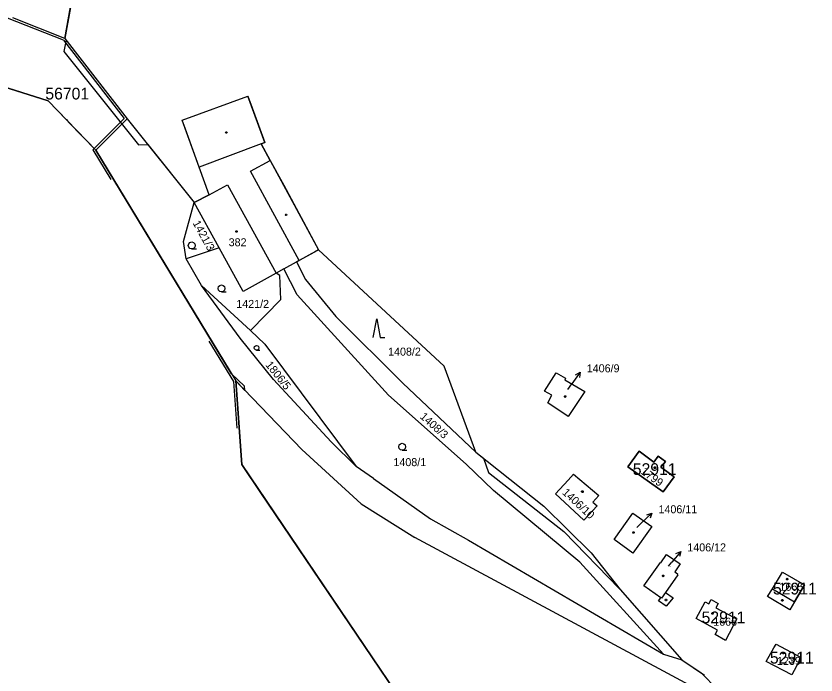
# Model space of a CAD drawing. Extents: x -779618 to -776429, y -1144546 to -1143350.
# Drawn here: x -778475.5 to -778305.6, y -1143560.2 to -1143420.2 of the extents above; entities that cross this region are included whole.
import ezdxf

# ---------------------------------------------------------------- set-up
doc = ezdxf.new("R2010")
doc.units = 0
for name, color, linetype in [('1', 7, 'Continuous'), ('11', 7, 'Continuous'), ('12', 7, 'Continuous'), ('2', 7, 'Continuous'), ('3', 7, 'Continuous'), ('4', 7, 'Continuous'), ('5', 7, 'Continuous'), ('7', 7, 'Continuous')]:
    doc.layers.add(name, color=color, linetype=linetype)

msp = doc.modelspace()

# ---------------------------------------------------------------- linework, layer by layer
at = {"layer": '1'}
for p, q in [((-778465.13, -1143424.95), (-778451.37, -1143349.66)), ((-778465.13, -1143424.95), (-778476.13, -1143420.57)), ((-778465.13, -1143424.95), (-778451.86, -1143442.04)), ((-778504.96, -1143426.73), (-778468.65, -1143438.25)), ((-778440.22, -1143442.3), (-778426.28, -1143437.21)), ((-778422.68, -1143447.08), (-778426.28, -1143437.21)), ((-778468.65, -1143438.25), (-778458.56, -1143448.73)), ((-778458.56, -1143448.73), (-778451.86, -1143442.04)), ((-778451.86, -1143442.04), (-778437.65, -1143459.82)), ((-778436.59, -1143452.33), (-778440.22, -1143442.3)), ((-778423.42, -1143447.36), (-778422.68, -1143447.08)), ((-778421.51, -1143450.89), (-778423.42, -1143447.36)), ((-778458.56, -1143448.73), (-778428.85, -1143497.7)), ((-778421.51, -1143450.89), (-778411.25, -1143469.85)), ((-778434.47, -1143458.19), (-778436.59, -1143452.33)), ((-778434.47, -1143458.19), (-778437.65, -1143459.82)), ((-778439.93, -1143468.1), (-778437.65, -1143459.82)), ((-778432.35, -1143469.46), (-778437.65, -1143459.82)), ((-778439.35, -1143471.76), (-778439.93, -1143468.1)), ((-778432.35, -1143469.46), (-778439.35, -1143471.76)), ((-778427.25, -1143478.73), (-778432.35, -1143469.46)), ((-778411.25, -1143469.85), (-778415.35, -1143472.13)), ((-778411.25, -1143469.85), (-778384.6, -1143494.61)), ((-778436.1, -1143477.46), (-778439.35, -1143471.76)), ((-778418.6, -1143473.93), (-778415.92, -1143472.44)), ((-778415.92, -1143472.44), (-778415.35, -1143472.13)), ((-778415.92, -1143472.44), (-778414.02, -1143476.15)), ((-778418.6, -1143473.93), (-778420.24, -1143474.84)), ((-778415.77, -1143479.46), (-778418.6, -1143473.93)), ((-778420.24, -1143474.84), (-778427.25, -1143478.73)), ((-778419.49, -1143475.35), (-778420.24, -1143474.84)), ((-778419.29, -1143480.44), (-778419.49, -1143475.35)), ((-778414.02, -1143476.15), (-778407.6, -1143484.07)), ((-778436.1, -1143477.46), (-778425.71, -1143487.05)), ((-778427.89, -1143488.63), (-778436.1, -1143477.46)), ((-778396.37, -1143500.75), (-778415.77, -1143479.46)), ((-778419.29, -1143480.44), (-778425.71, -1143487.05)), ((-778407.6, -1143484.07), (-778393.35, -1143498.23)), ((-778425.71, -1143487.05), (-778422.69, -1143489.91)), ((-778420.83, -1143497.44), (-778427.89, -1143488.63)), ((-778422.69, -1143489.91), (-778403.28, -1143515.89)), ((-778377.84, -1143512.85), (-778384.6, -1143494.61)), ((-778363.25, -1143499.87), (-778360.79, -1143495.98)), ((-778360.79, -1143495.98), (-778358.81, -1143497.14)), ((-778428.85, -1143497.7), (-778414.83, -1143512.31)), ((-778428.85, -1143497.7), (-778427.52, -1143515.51)), ((-778408.6, -1143510.68), (-778420.83, -1143497.44)), ((-778393.35, -1143498.23), (-778377.84, -1143512.85)), ((-778358.81, -1143497.14), (-778358.99, -1143497.46)), ((-778358.99, -1143497.46), (-778354.71, -1143499.97)), ((-778361.75, -1143500.75), (-778363.25, -1143499.87)), ((-778354.71, -1143499.97), (-778358.29, -1143505.3)), ((-778379.92, -1143515.38), (-778396.37, -1143500.75)), ((-778362.6, -1143502.4), (-778361.75, -1143500.75)), ((-778358.29, -1143505.3), (-778362.6, -1143502.4)), ((-778403.28, -1143515.89), (-778408.6, -1143510.68)), ((-778414.83, -1143512.31), (-778402.19, -1143523.83)), ((-778377.84, -1143512.85), (-778363.4, -1143524.31)), ((-778343.19, -1143512.66), (-778345.56, -1143515.98)), ((-778340.08, -1143514.96), (-778343.19, -1143512.66)), ((-778339.14, -1143513.69), (-778340.08, -1143514.96)), ((-778337.63, -1143514.81), (-778339.14, -1143513.69)), ((-778427.52, -1143515.51), (-778391.96, -1143568.16)), ((-778374.08, -1143521.03), (-778379.92, -1143515.38)), ((-778338.56, -1143516.07), (-778337.63, -1143514.81)), ((-778399.61, -1143518.42), (-778403.28, -1143515.89)), ((-778345.56, -1143515.98), (-778338.07, -1143521.32)), ((-778335.78, -1143518.13), (-778338.56, -1143516.07)), ((-778399.61, -1143518.42), (-778387.5, -1143527.04)), ((-778360.92, -1143521.73), (-778358.26, -1143518.78)), ((-778358.26, -1143518.78), (-778357.15, -1143517.55)), ((-778357.15, -1143517.55), (-778351.76, -1143522.08)), ((-778338.07, -1143521.32), (-778335.78, -1143518.13)), ((-778355.81, -1143536.2), (-778374.08, -1143521.03)), ((-778354.94, -1143527.3), (-778360.92, -1143521.73)), ((-778351.76, -1143522.08), (-778353.02, -1143523.48)), ((-778402.19, -1143523.83), (-778390.82, -1143530.99)), ((-778353.02, -1143523.48), (-778352.13, -1143524.28)), ((-778363.4, -1143524.31), (-778353.41, -1143534.24)), ((-778352.13, -1143524.28), (-778354.94, -1143527.3)), ((-778387.5, -1143527.04), (-778379.4, -1143531.58)), ((-778348.49, -1143531.41), (-778344.56, -1143525.82)), ((-778344.56, -1143525.82), (-778340.52, -1143528.66)), ((-778340.52, -1143528.66), (-778344.5, -1143534.34)), ((-778330.53, -1143563.4), (-778390.82, -1143530.99)), ((-778379.4, -1143531.58), (-778338.03, -1143555.79)), ((-778344.5, -1143534.34), (-778348.49, -1143531.41)), ((-778353.41, -1143534.24), (-778347.2, -1143542.07)), ((-778338.57, -1143536.35), (-778337.4, -1143534.61)), ((-778337.4, -1143534.61), (-778334.45, -1143536.55)), ((-778338.03, -1143555.79), (-778355.81, -1143536.2)), ((-778342.22, -1143541.27), (-778338.67, -1143536.28)), ((-778338.67, -1143536.28), (-778338.57, -1143536.35)), ((-778334.45, -1143536.55), (-778335.62, -1143538.31)), ((-778334.98, -1143538.91), (-778337.61, -1143542.7)), ((-778335.62, -1143538.31), (-778335.02, -1143538.71)), ((-778335.02, -1143538.71), (-778335.1, -1143538.83)), ((-778335.1, -1143538.83), (-778334.98, -1143538.91)), ((-778314.9, -1143541.89), (-778312.72, -1143538.33)), ((-778312.72, -1143538.33), (-778308.09, -1143541.04)), ((-778310.2, -1143544.66), (-778308.09, -1143541.04)), ((-778347.2, -1143542.07), (-778334.13, -1143557.01)), ((-778338.58, -1143543.81), (-778342.22, -1143541.27)), ((-778337.61, -1143542.7), (-778335.97, -1143543.84)), ((-778315.92, -1143543.54), (-778314.9, -1143541.89)), ((-778339.08, -1143544.45), (-778338.58, -1143543.81)), ((-778335.97, -1143543.84), (-778337.43, -1143545.61)), ((-778328.43, -1143545.08), (-778327.93, -1143544.15)), ((-778327.93, -1143544.15), (-778326.41, -1143545)), ((-778311.18, -1143546.34), (-778315.92, -1143543.54)), ((-778337.43, -1143545.61), (-778339.08, -1143544.45)), ((-778331.1, -1143548.17), (-778329.2, -1143544.66)), ((-778329.2, -1143544.66), (-778328.43, -1143545.08)), ((-778326.41, -1143545), (-778326.89, -1143545.9)), ((-778326.89, -1143545.9), (-778323.15, -1143547.92)), ((-778310.2, -1143544.66), (-778311.18, -1143546.34)), ((-778323.15, -1143547.92), (-778323.07, -1143547.78)), ((-778323.07, -1143547.78), (-778322.5, -1143548.09)), ((-778326.58, -1143550.7), (-778331.1, -1143548.17)), ((-778322.44, -1143548.29), (-778324.88, -1143552.84)), ((-778322.5, -1143548.09), (-778322.58, -1143548.22)), ((-778322.58, -1143548.22), (-778322.44, -1143548.29)), ((-778327.08, -1143551.6), (-778326.58, -1143550.7)), ((-778324.88, -1143552.84), (-778327.08, -1143551.6)), ((-778316.19, -1143557.33), (-778314.57, -1143554.45)), ((-778314.57, -1143554.45), (-778314.12, -1143553.66)), ((-778314.12, -1143553.66), (-778308.9, -1143556.38)), ((-778338.03, -1143555.79), (-778334.13, -1143557.01)), ((-778334.13, -1143557.01), (-778329.33, -1143560.21)), ((-778310.79, -1143560.19), (-778316.19, -1143557.33)), ((-778309.19, -1143557.23), (-778310.79, -1143560.19)), ((-778308.9, -1143556.38), (-778309.32, -1143557.16)), ((-778309.32, -1143557.16), (-778309.19, -1143557.23))]:
    msp.add_line(p, q, dxfattribs=at)
at = {"layer": '11'}
for points in [[(-778456.42, -1143377.28), (-778465.13, -1143424.95), (-778464.87, -1143425.29), (-778465.3, -1143427.74), (-778449.49, -1143447.59), (-778447.52, -1143447.47), (-778437.65, -1143459.82), (-778434.47, -1143458.19), (-778436.59, -1143452.33), (-778439.51, -1143444.27), (-778440.22, -1143442.3), (-778426.28, -1143437.21), (-778425.38, -1143439.69), (-778422.68, -1143447.08), (-778423.42, -1143447.36), (-778421.51, -1143450.89), (-778418.66, -1143456.16), (-778411.25, -1143469.85), (-778412.15, -1143470.35), (-778415.35, -1143472.13), (-778415.92, -1143472.44), (-778414.02, -1143476.15), (-778407.6, -1143484.07), (-778393.35, -1143498.23), (-778377.84, -1143512.85), (-778376.25, -1143514.11), (-778375.15, -1143517.21), (-778359.16, -1143529.71), (-778347.34, -1143541.89), (-778347.2, -1143542.07), (-778334.13, -1143557.01), (-778330.01, -1143559.76), (-778326.57, -1143563.3)], [(-778391.62, -1143606.39), (-778385.54, -1143593.64), (-778391.52, -1143569.91), (-778391.96, -1143568.16), (-778423.5, -1143521.47), (-778427.52, -1143515.51), (-778428.85, -1143497.7), (-778426.9, -1143499.73), (-778427, -1143498.81), (-778429.76, -1143496.2), (-778458.56, -1143448.73), (-778464.32, -1143442.75), (-778464.56, -1143442.31), (-778464.82, -1143442.22), (-778468.65, -1143438.25), (-778504.96, -1143426.73), (-778540.55, -1143418.42), (-778589.94, -1143418.07), (-778698.13, -1143436.06)]]:
    msp.add_lwpolyline(points, dxfattribs=at)
for points in [[(-778343.19, -1143512.66), (-778340.08, -1143514.96), (-778339.14, -1143513.69), (-778337.63, -1143514.81), (-778338.56, -1143516.07), (-778335.78, -1143518.13), (-778338.07, -1143521.32), (-778345.56, -1143515.98)], [(-778314.9, -1143541.89), (-778312.72, -1143538.33), (-778308.09, -1143541.04), (-778310.2, -1143544.66), (-778311.18, -1143546.34), (-778315.92, -1143543.54)], [(-778329.2, -1143544.66), (-778328.43, -1143545.08), (-778327.93, -1143544.15), (-778326.41, -1143545), (-778326.89, -1143545.9), (-778323.15, -1143547.92), (-778323.07, -1143547.78), (-778322.5, -1143548.09), (-778322.58, -1143548.22), (-778322.44, -1143548.29), (-778324.88, -1143552.84), (-778327.08, -1143551.6), (-778326.58, -1143550.7), (-778331.1, -1143548.17)], [(-778314.57, -1143554.45), (-778314.12, -1143553.66), (-778308.9, -1143556.38), (-778309.32, -1143557.16), (-778309.19, -1143557.23), (-778310.79, -1143560.19), (-778316.19, -1143557.33)]]:
    msp.add_lwpolyline(points, close=True, dxfattribs=at)
at = {"layer": '12'}
for p, q in [((-778434.47, -1143458.19), (-778430.62, -1143456.06)), ((-778430.62, -1143456.06), (-778420.24, -1143474.84)), ((-778434.47, -1143458.19), (-778437.65, -1143459.82)), ((-778432.35, -1143469.46), (-778437.65, -1143459.82)), ((-778427.25, -1143478.73), (-778432.35, -1143469.46)), ((-778420.24, -1143474.84), (-778427.25, -1143478.73)), ((-778363.25, -1143499.87), (-778360.79, -1143495.98)), ((-778360.79, -1143495.98), (-778358.81, -1143497.14)), ((-778358.81, -1143497.14), (-778358.99, -1143497.46)), ((-778358.99, -1143497.46), (-778354.71, -1143499.97)), ((-778361.75, -1143500.75), (-778363.25, -1143499.87)), ((-778354.71, -1143499.97), (-778358.29, -1143505.3)), ((-778362.6, -1143502.4), (-778361.75, -1143500.75)), ((-778358.29, -1143505.3), (-778362.6, -1143502.4)), ((-778343.19, -1143512.66), (-778345.56, -1143515.98)), ((-778340.08, -1143514.96), (-778343.19, -1143512.66)), ((-778339.14, -1143513.69), (-778340.08, -1143514.96)), ((-778337.63, -1143514.81), (-778339.14, -1143513.69)), ((-778338.56, -1143516.07), (-778337.63, -1143514.81)), ((-778345.56, -1143515.98), (-778338.07, -1143521.32)), ((-778335.78, -1143518.13), (-778338.56, -1143516.07)), ((-778360.92, -1143521.73), (-778358.26, -1143518.78)), ((-778358.26, -1143518.78), (-778357.15, -1143517.55)), ((-778357.15, -1143517.55), (-778351.76, -1143522.08)), ((-778338.07, -1143521.32), (-778335.78, -1143518.13)), ((-778354.94, -1143527.3), (-778360.92, -1143521.73)), ((-778351.76, -1143522.08), (-778353.02, -1143523.48)), ((-778353.02, -1143523.48), (-778352.13, -1143524.28)), ((-778352.13, -1143524.28), (-778354.94, -1143527.3)), ((-778348.49, -1143531.41), (-778344.56, -1143525.82)), ((-778344.56, -1143525.82), (-778340.52, -1143528.66)), ((-778340.52, -1143528.66), (-778344.5, -1143534.34)), ((-778344.5, -1143534.34), (-778348.49, -1143531.41)), ((-778338.57, -1143536.35), (-778337.4, -1143534.61)), ((-778337.4, -1143534.61), (-778334.45, -1143536.55)), ((-778342.22, -1143541.27), (-778338.67, -1143536.28)), ((-778338.67, -1143536.28), (-778338.57, -1143536.35)), ((-778334.45, -1143536.55), (-778335.62, -1143538.31)), ((-778334.98, -1143538.91), (-778337.61, -1143542.7)), ((-778335.62, -1143538.31), (-778335.02, -1143538.71)), ((-778335.02, -1143538.71), (-778335.1, -1143538.83)), ((-778335.1, -1143538.83), (-778334.98, -1143538.91)), ((-778314.9, -1143541.89), (-778312.72, -1143538.33)), ((-778312.72, -1143538.33), (-778308.09, -1143541.04)), ((-778310.2, -1143544.66), (-778308.09, -1143541.04)), ((-778338.58, -1143543.81), (-778342.22, -1143541.27)), ((-778337.61, -1143542.7), (-778338.45, -1143543.9)), ((-778314.9, -1143541.89), (-778310.2, -1143544.66)), ((-778338.45, -1143543.9), (-778338.58, -1143543.81)), ((-778328.43, -1143545.08), (-778327.93, -1143544.15)), ((-778327.93, -1143544.15), (-778326.41, -1143545)), ((-778331.1, -1143548.17), (-778329.2, -1143544.66)), ((-778329.2, -1143544.66), (-778328.43, -1143545.08)), ((-778326.41, -1143545), (-778326.89, -1143545.9)), ((-778326.89, -1143545.9), (-778323.15, -1143547.92)), ((-778323.15, -1143547.92), (-778323.07, -1143547.78)), ((-778323.07, -1143547.78), (-778322.5, -1143548.09)), ((-778326.58, -1143550.7), (-778331.1, -1143548.17)), ((-778322.44, -1143548.29), (-778324.88, -1143552.84)), ((-778322.5, -1143548.09), (-778322.58, -1143548.22)), ((-778322.58, -1143548.22), (-778322.44, -1143548.29)), ((-778327.08, -1143551.6), (-778326.58, -1143550.7)), ((-778324.88, -1143552.84), (-778327.08, -1143551.6)), ((-778316.19, -1143557.33), (-778314.57, -1143554.45)), ((-778314.57, -1143554.45), (-778314.12, -1143553.66)), ((-778314.12, -1143553.66), (-778308.9, -1143556.38)), ((-778310.79, -1143560.19), (-778316.19, -1143557.33)), ((-778309.19, -1143557.23), (-778310.79, -1143560.19)), ((-778308.9, -1143556.38), (-778309.32, -1143557.16)), ((-778309.32, -1143557.16), (-778309.19, -1143557.23))]:
    msp.add_line(p, q, dxfattribs=at)
at = {"layer": '3'}
for points in [[(-778438.18, -1143469.68), (-778438.56, -1143469.58), (-778438.83, -1143469.31), (-778438.93, -1143468.94), (-778438.83, -1143468.57), (-778438.56, -1143468.3), (-778438.19, -1143468.2), (-778437.82, -1143468.3), (-778437.55, -1143468.57), (-778437.45, -1143468.95), (-778437.55, -1143469.33), (-778437.82, -1143469.6), (-778438.2, -1143469.7), (-778437.2, -1143469.7)], [(-778431.85, -1143478.81), (-778432.23, -1143478.71), (-778432.5, -1143478.44), (-778432.6, -1143478.07), (-778432.5, -1143477.7), (-778432.23, -1143477.43), (-778431.86, -1143477.33), (-778431.49, -1143477.43), (-778431.22, -1143477.7), (-778431.12, -1143478.08), (-778431.22, -1143478.46), (-778431.49, -1143478.73), (-778431.87, -1143478.83), (-778430.87, -1143478.83)], [(-778399.66, -1143488.51), (-778398.91, -1143484.51), (-778398.16, -1143488.51), (-778397.16, -1143488.51)], [(-778424.4, -1143491.18), (-778424.65, -1143491.11), (-778424.84, -1143490.93), (-778424.9, -1143490.68), (-778424.84, -1143490.44), (-778424.65, -1143490.26), (-778424.41, -1143490.19), (-778424.16, -1143490.26), (-778423.98, -1143490.44), (-778423.91, -1143490.69), (-778423.98, -1143490.95), (-778424.16, -1143491.13), (-778424.41, -1143491.19), (-778423.74, -1143491.19)], [(-778393.49, -1143512.44), (-778393.87, -1143512.34), (-778394.14, -1143512.07), (-778394.24, -1143511.7), (-778394.14, -1143511.33), (-778393.87, -1143511.06), (-778393.5, -1143510.96), (-778393.13, -1143511.06), (-778392.86, -1143511.33), (-778392.76, -1143511.71), (-778392.86, -1143512.09), (-778393.13, -1143512.36), (-778393.51, -1143512.46), (-778392.51, -1143512.46)]]:
    msp.add_lwpolyline(points, dxfattribs=at)
at = {"layer": '4'}
for p, q in [((-778465.44, -1143425.36), (-778477.29, -1143420.64)), ((-778465.44, -1143425.36), (-778452.52, -1143442)), ((-778459.19, -1143448.66), (-778452.52, -1143442)), ((-778423.42, -1143447.36), (-778436.59, -1143452.33)), ((-778459.19, -1143448.66), (-778455.37, -1143454.96)), ((-778425.7, -1143453.15), (-778421.51, -1143450.89)), ((-778415.35, -1143472.13), (-778425.7, -1143453.15)), ((-778434.47, -1143458.19), (-778430.62, -1143456.06)), ((-778430.62, -1143456.06), (-778420.24, -1143474.84)), ((-778434.53, -1143489.3), (-778429.34, -1143497.86)), ((-778429.34, -1143497.86), (-778428.6, -1143507.77)), ((-778337.61, -1143542.7), (-778338.45, -1143543.9)), ((-778314.9, -1143541.89), (-778310.2, -1143544.66)), ((-778338.45, -1143543.9), (-778338.58, -1143543.81))]:
    msp.add_line(p, q, dxfattribs=at)
at = {"layer": '5'}
for points in [[(-778430.76, -1143444.78), (-778430.67, -1143444.93), (-778430.76, -1143445.08), (-778430.94, -1143445.08), (-778431.03, -1143444.93), (-778430.94, -1143444.78)], [(-778418.05, -1143462.27), (-778417.96, -1143462.42), (-778418.05, -1143462.57), (-778418.23, -1143462.57), (-778418.32, -1143462.42), (-778418.23, -1143462.27)], [(-778428.67, -1143465.81), (-778428.57, -1143465.83), (-778428.52, -1143465.92), (-778428.5, -1143465.98), (-778428.52, -1143466.07), (-778428.6, -1143466.14), (-778428.67, -1143466.15), (-778428.76, -1143466.12), (-778428.82, -1143466.06), (-778428.84, -1143465.98), (-778428.82, -1143465.89), (-778428.74, -1143465.82)], [(-778358.88, -1143500.88), (-778358.78, -1143500.9), (-778358.73, -1143500.99), (-778358.71, -1143501.05), (-778358.73, -1143501.14), (-778358.81, -1143501.21), (-778358.88, -1143501.22), (-778358.97, -1143501.19), (-778359.03, -1143501.13), (-778359.05, -1143501.05), (-778359.03, -1143500.96), (-778358.95, -1143500.89)], [(-778339.84, -1143515.99), (-778339.74, -1143516.01), (-778339.69, -1143516.1), (-778339.67, -1143516.16), (-778339.69, -1143516.25), (-778339.77, -1143516.32), (-778339.84, -1143516.33), (-778339.93, -1143516.3), (-778339.99, -1143516.24), (-778340.01, -1143516.16), (-778339.99, -1143516.07), (-778339.91, -1143516)], [(-778355.25, -1143521.07), (-778355.15, -1143521.09), (-778355.1, -1143521.18), (-778355.08, -1143521.24), (-778355.1, -1143521.33), (-778355.18, -1143521.4), (-778355.25, -1143521.41), (-778355.34, -1143521.38), (-778355.4, -1143521.32), (-778355.42, -1143521.24), (-778355.4, -1143521.15), (-778355.32, -1143521.08)], [(-778344.41, -1143529.75), (-778344.31, -1143529.77), (-778344.26, -1143529.86), (-778344.24, -1143529.92), (-778344.26, -1143530.01), (-778344.34, -1143530.08), (-778344.41, -1143530.09), (-778344.5, -1143530.06), (-778344.56, -1143530), (-778344.58, -1143529.92), (-778344.56, -1143529.83), (-778344.48, -1143529.76)], [(-778338.08, -1143538.97), (-778337.98, -1143538.99), (-778337.93, -1143539.08), (-778337.91, -1143539.14), (-778337.93, -1143539.23), (-778338.01, -1143539.3), (-778338.08, -1143539.31), (-778338.17, -1143539.28), (-778338.23, -1143539.22), (-778338.25, -1143539.14), (-778338.23, -1143539.05), (-778338.15, -1143538.98)], [(-778311.79, -1143539.66), (-778311.69, -1143539.68), (-778311.64, -1143539.77), (-778311.62, -1143539.83), (-778311.64, -1143539.92), (-778311.72, -1143539.99), (-778311.79, -1143540), (-778311.88, -1143539.97), (-778311.94, -1143539.91), (-778311.96, -1143539.83), (-778311.94, -1143539.74), (-778311.86, -1143539.67)], [(-778337.4, -1143544.12), (-778337.31, -1143544.27), (-778337.4, -1143544.42), (-778337.58, -1143544.42), (-778337.67, -1143544.27), (-778337.58, -1143544.12)], [(-778312.7, -1143544.19), (-778312.61, -1143544.34), (-778312.7, -1143544.49), (-778312.88, -1143544.49), (-778312.97, -1143544.34), (-778312.88, -1143544.19)], [(-778327.6, -1143546.95), (-778327.5, -1143546.97), (-778327.45, -1143547.06), (-778327.43, -1143547.12), (-778327.45, -1143547.21), (-778327.53, -1143547.28), (-778327.6, -1143547.29), (-778327.69, -1143547.26), (-778327.75, -1143547.2), (-778327.77, -1143547.12), (-778327.75, -1143547.03), (-778327.67, -1143546.96)], [(-778312.58, -1143555.35), (-778312.48, -1143555.37), (-778312.43, -1143555.46), (-778312.41, -1143555.52), (-778312.43, -1143555.61), (-778312.51, -1143555.68), (-778312.58, -1143555.69), (-778312.67, -1143555.66), (-778312.73, -1143555.6), (-778312.75, -1143555.52), (-778312.73, -1143555.43), (-778312.65, -1143555.36)]]:
    msp.add_lwpolyline(points, close=True, dxfattribs=at)
at = {"layer": '7'}
for p, q in [((-778355.7, -1143495.9), (-778357.47, -1143498.32)), ((-778358.35, -1143499.52), (-778357.47, -1143498.32)), ((-778340.47, -1143525.84), (-778342.67, -1143527.88)), ((-778343.7, -1143528.83), (-778342.67, -1143527.88)), ((-778334.35, -1143533.94), (-778336.25, -1143536.26)), ((-778336.94, -1143537.11), (-778336.25, -1143536.26))]:
    msp.add_line(p, q, dxfattribs=at)
for points in [[(-778356.69, -1143496.41), (-778355.7, -1143495.9), (-778355.88, -1143497)], [(-778341.54, -1143526.15), (-778340.47, -1143525.84), (-778340.86, -1143526.89)], [(-778335.37, -1143534.39), (-778334.35, -1143533.94), (-778334.6, -1143535.03)]]:
    msp.add_lwpolyline(points, dxfattribs=at)

# ---------------------------------------------------------------- texts
at = {"layer": '11'}
for s, p in [('56701', (-778469.26, -1143437.94)), ('52911', (-778344.54, -1143517.71)), ('52911', (-778314.78, -1143543.09)), ('52911', (-778329.93, -1143549.21)), ('52911', (-778315.43, -1143557.77))]:
    msp.add_text(s, height=2.5, dxfattribs=at).set_placement(p)
at = {"layer": '2'}
for s, rotation, p in [('1421/3', 298.7402, (-778438.03, -1143464.19)), ('1806/5', 308.7097, (-778422.63, -1143494.36)), ('1408/3', 318.2781, (-778389.86, -1143505.51)), ('1799', 324.3514, (-778342.97, -1143517.33)), ('1406/10', 317.1321, (-778359.65, -1143521.61))]:
    msp.add_text(s, height=1.7, rotation=rotation, dxfattribs=at).set_placement(p)
for s, height, p in [('382', 1.7, (-778430.34, -1143469.12)), ('1421/2', 1.7, (-778428.72, -1143482.22)), ('1408/2', 1.7, (-778396.49, -1143492.35)), ('1406/9', 0.1, (-778358.33, -1143499.52)), ('1408/1', 1.7, (-778395.36, -1143515.83)), ('1406/11', 0.1, (-778343.68, -1143528.83)), ('1406/12', 0.1, (-778336.92, -1143537.11)), ('1665', 1.7, (-778313.4, -1143542.31)), ('1666', 1.7, (-778327.46, -1143549.73)), ('1239', 1.7, (-778313.92, -1143558.05))]:
    msp.add_text(s, height=height, dxfattribs=at).set_placement(p)
at = {"layer": '7'}
for s, p in [('1406/9', (-778354.31, -1143495.9)), ('1406/11', (-778339.08, -1143525.84)), ('1406/12', (-778332.96, -1143533.94))]:
    msp.add_text(s, height=1.7, dxfattribs=at).set_placement(p)

doc.saveas('drawing.dxf')
